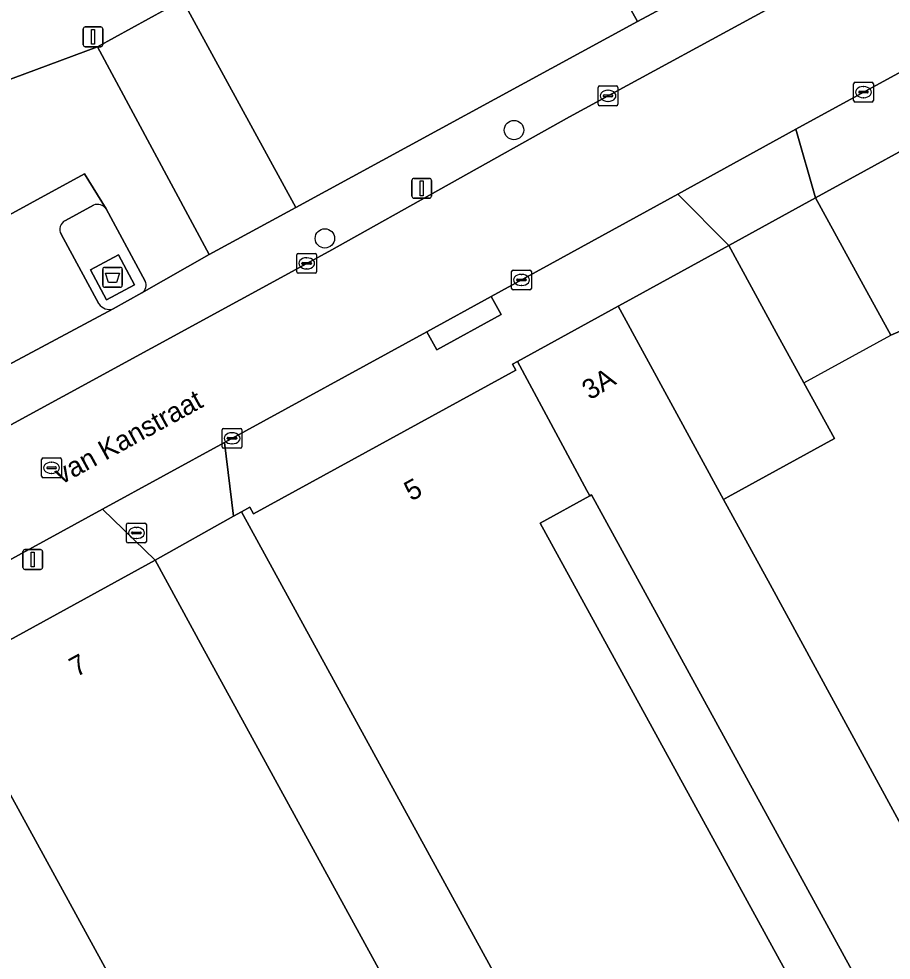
# Model space of a CAD drawing. Extents: x 158086 to 159499, y 382904 to 383981.
# Drawn here: x 159117.78 to 159161.81, y 383357.24 to 383404.74 of the extents above; entities that cross this region are included whole.
import ezdxf

# ---------------------------------------------------------------- set-up
doc = ezdxf.new("R2010")
doc.units = 0
for name, color, linetype in [('IMGEO_Afval_apart_plaats', 7, 'Continuous'), ('IMGEO_Boom', 7, 'Continuous'), ('IMGEO_Brandkraan', 7, 'Continuous'), ('IMGEO_Erf', 7, 'Continuous'), ('IMGEO_Groenvoorziening', 7, 'Continuous'), ('IMGEO_Kolk', 7, 'Continuous'), ('IMGEO_Lichtmast', 7, 'Continuous'), ('IMGEO_Openbare_ruimte_label', 7, 'Continuous'), ('IMGEO_Pand', 7, 'Continuous'), ('IMGEO_Pand_nummerreeks', 7, 'Continuous'), ('IMGEO_Pand_overbouw', 7, 'Continuous'), ('IMGEO_Parkeervlak_open', 7, 'Continuous'), ('IMGEO_Rijbaan_lokaal_open', 7, 'Continuous'), ('IMGEO_Rioolput', 7, 'Continuous'), ('IMGEO_Voetpad_gesloten', 7, 'Continuous'), ('IMGEO_Voetpad_open', 7, 'Continuous')]:
    doc.layers.add(name, color=color, linetype=linetype)

msp = doc.modelspace()

# ---------------------------------------------------------------- linework, layer by layer
at = {"layer": 'IMGEO_Afval_apart_plaats'}
for p, q in [((159122.01, 383391.296), (159122.01, 383392.096)), ((159122.01, 383392.096), (159122.01, 383391.296)), ((159122.11, 383392.196), (159122.9, 383392.196)), ((159122.9, 383392.196), (159122.11, 383392.196)), ((159123, 383392.096), (159123, 383391.296)), ((159123, 383391.296), (159123, 383392.096)), ((159122.9, 383391.196), (159122.11, 383391.196)), ((159122.11, 383391.196), (159122.9, 383391.196))]:
    msp.add_line(p, q, dxfattribs=at)
msp.add_lwpolyline([(159122.153, 383391.91), (159122.857, 383391.91), (159122.708, 383391.44), (159122.302, 383391.44), (159122.153, 383391.91)], dxfattribs=at)
for centre, start, end in [((159122.11, 383392.096), 90, 180), ((159122.11, 383392.096), 90, 180), ((159122.9, 383392.096), 0, 90), ((159122.9, 383392.096), 360, 90), ((159122.11, 383391.296), 180, 270), ((159122.11, 383391.296), 180, 270), ((159122.9, 383391.296), 270, 0), ((159122.9, 383391.296), 270, 0)]:
    msp.add_arc(centre, 0.1, start, end, dxfattribs=at)
at = {"layer": 'IMGEO_Boom'}
for centre in [(159142.771, 383399.127), (159133.225, 383393.661)]:
    msp.add_circle(centre, 0.489, dxfattribs=at)
at = {"layer": 'IMGEO_Brandkraan'}
for p, q in [((159123.213, 383378.371), (159123.213, 383379.223)), ((159123.288, 383379.297), (159124.14, 383379.297)), ((159123.701, 383379.077), (159123.726, 383379.077)), ((159124.214, 383379.223), (159124.214, 383378.371)), ((159123.472, 383378.791), (159123.472, 383378.803)), ((159123.91, 383378.754), (159123.512, 383378.754)), ((159123.515, 383378.84), (159123.913, 383378.84)), ((159123.724, 383378.517), (159123.699, 383378.517)), ((159123.956, 383378.803), (159123.956, 383378.791)), ((159124.14, 383378.297), (159123.288, 383378.297))]:
    msp.add_line(p, q, dxfattribs=at)
for points in [[(159123.213, 383378.371), (159123.213, 383379.223)], [(159123.288, 383379.297), (159124.14, 383379.297)], [(159124.214, 383379.223), (159124.214, 383378.371)], [(159124.14, 383378.297), (159123.288, 383378.297)]]:
    msp.add_lwpolyline(points, dxfattribs=at)
for centre, radius, start, end in [((159123.29, 383379.221), 0.0765, 91.552, 178.448), ((159123.29, 383379.221), 0.0765, 91.552, 178.448), ((159124.138, 383379.221), 0.0765, 1.552, 88.448), ((159124.138, 383379.221), 0.0765, 1.552, 88.448), ((159123.512, 383378.8), 0.0403, 85.8775, 175.7526), ((159123.509, 383378.79), 0.0366, 178.938, 274.7102), ((159123.913, 383378.797), 0.043, 264.8664, 352.4533), ((159123.917, 383378.802), 0.0386, 1.7309, 96.639), ((159123.29, 383378.373), 0.0765, 181.552, 268.448), ((159123.29, 383378.373), 0.0765, 181.552, 268.448), ((159124.138, 383378.373), 0.0765, 271.552, 358.448), ((159124.138, 383378.373), 0.0765, 271.552, 358.448)]:
    msp.add_arc(centre, radius, start, end, dxfattribs=at)
for centre, major_axis, ratio, start_param, end_param in [((159123.7, 383378.797), (-0.387, 0.002), 0.722429, 4.712389, 7.853982), ((159123.725, 383378.797), (-0.39, 0.002), 0.717154, 1.570796, 4.712389)]:
    msp.add_ellipse(centre, major_axis=major_axis, ratio=ratio, start_param=start_param, end_param=end_param, dxfattribs=at)
at = {"layer": 'IMGEO_Erf'}
for points in [[(159162.768, 383389.204), (159161.799, 383388.784), (159160.402, 383391.325), (159157.992, 383395.706), (159153.61, 383393.296), (159156.012, 383388.911), (159157.405, 383386.368), (159158.943, 383383.561), (159153.585, 383380.614), (159153.349, 383380.484), (159155.696, 383376.186), (159162.725, 383363.312)], [(159166.537, 383356.974), (159161.275, 383354.091), (159146.69, 383380.711), (159146.6, 383380.662), (159144.097, 383379.291), (159159.234, 383351.663), (159161.261, 383352.764), (159161.822, 383353.069)]]:
    msp.add_lwpolyline(points, dxfattribs=at)
msp.add_lwpolyline([(159129.014, 383379.862), (159128.61, 383379.636), (159124.651, 383377.423), (159127.054, 383373.038), (159136.409, 383355.962), (159131.183, 383353.098), (159138.185, 383340.318), (159147.801, 383345.571)], close=True, dxfattribs=at)
at = {"layer": 'IMGEO_Groenvoorziening'}
msp.add_lwpolyline([(159131.242, 383430.394), (159122.237, 383446.84), (159121.3, 383446.333), (159100.133, 383434.871), (159092.112, 383430.391), (159109.406, 383398.747), (159121.746, 383403.327), (159126.046, 383405.677), (159131.758, 383395.225), (159149.006, 383404.603), (159147.597, 383407.145), (159144.816, 383405.603), (159140.275, 383413.897)], close=True, dxfattribs=at)
at = {"layer": 'IMGEO_Kolk'}
for p, q in [((159147.093, 383401.354), (159147.945, 383401.354)), ((159159.913, 383400.615), (159159.913, 383401.467)), ((159159.988, 383401.541), (159160.84, 383401.541)), ((159160.401, 383401.321), (159160.426, 383401.321)), ((159160.914, 383401.467), (159160.914, 383400.615)), ((159147.018, 383400.428), (159147.018, 383401.28)), ((159147.277, 383400.848), (159147.277, 383400.86)), ((159147.32, 383400.897), (159147.718, 383400.897)), ((159147.506, 383401.134), (159147.531, 383401.134)), ((159147.761, 383400.86), (159147.761, 383400.848)), ((159148.019, 383401.28), (159148.019, 383400.428)), ((159160.172, 383401.035), (159160.172, 383401.047)), ((159160.61, 383400.998), (159160.212, 383400.998)), ((159160.215, 383401.084), (159160.613, 383401.084)), ((159160.656, 383401.047), (159160.656, 383401.035)), ((159147.715, 383400.811), (159147.317, 383400.811)), ((159147.529, 383400.574), (159147.504, 383400.574)), ((159160.84, 383400.541), (159159.988, 383400.541)), ((159160.424, 383400.761), (159160.399, 383400.761)), ((159147.945, 383400.354), (159147.093, 383400.354)), ((159131.807, 383391.975), (159131.807, 383392.827)), ((159131.882, 383392.901), (159132.734, 383392.901)), ((159132.808, 383392.827), (159132.808, 383391.975)), ((159132.066, 383392.395), (159132.066, 383392.407)), ((159132.504, 383392.358), (159132.106, 383392.358)), ((159132.109, 383392.444), (159132.507, 383392.444)), ((159132.295, 383392.681), (159132.32, 383392.681)), ((159132.55, 383392.407), (159132.55, 383392.395)), ((159132.734, 383391.901), (159131.882, 383391.901)), ((159132.318, 383392.121), (159132.293, 383392.121)), ((159142.648, 383391.138), (159142.648, 383391.99)), ((159142.723, 383392.064), (159143.575, 383392.064)), ((159143.136, 383391.844), (159143.161, 383391.844)), ((159143.649, 383391.99), (159143.649, 383391.138)), ((159142.907, 383391.558), (159142.907, 383391.57)), ((159143.345, 383391.521), (159142.947, 383391.521)), ((159142.95, 383391.607), (159143.348, 383391.607)), ((159143.391, 383391.57), (159143.391, 383391.558)), ((159143.575, 383391.064), (159142.723, 383391.064)), ((159143.159, 383391.284), (159143.134, 383391.284)), ((159128.039, 383383.146), (159128.039, 383383.998)), ((159128.114, 383384.072), (159128.966, 383384.072)), ((159128.527, 383383.852), (159128.552, 383383.852)), ((159129.04, 383383.998), (159129.04, 383383.146)), ((159128.298, 383383.566), (159128.298, 383383.578)), ((159128.736, 383383.529), (159128.338, 383383.529)), ((159128.341, 383383.615), (159128.739, 383383.615)), ((159128.55, 383383.292), (159128.525, 383383.292)), ((159128.782, 383383.578), (159128.782, 383383.566)), ((159128.966, 383383.072), (159128.114, 383383.072))]:
    msp.add_line(p, q, dxfattribs=at)
for points in [[(159147.093, 383401.354), (159147.945, 383401.354)], [(159159.913, 383400.615), (159159.913, 383401.467)], [(159159.988, 383401.541), (159160.84, 383401.541)], [(159160.914, 383401.467), (159160.914, 383400.615)], [(159147.018, 383400.428), (159147.018, 383401.28)], [(159148.019, 383401.28), (159148.019, 383400.428)], [(159160.84, 383400.541), (159159.988, 383400.541)], [(159147.945, 383400.354), (159147.093, 383400.354)], [(159131.807, 383391.975), (159131.807, 383392.827)], [(159131.882, 383392.901), (159132.734, 383392.901)], [(159132.808, 383392.827), (159132.808, 383391.975)], [(159132.734, 383391.901), (159131.882, 383391.901)], [(159142.648, 383391.138), (159142.648, 383391.99)], [(159142.723, 383392.064), (159143.575, 383392.064)], [(159143.649, 383391.99), (159143.649, 383391.138)], [(159143.575, 383391.064), (159142.723, 383391.064)], [(159128.039, 383383.146), (159128.039, 383383.998)], [(159128.114, 383384.072), (159128.966, 383384.072)], [(159129.04, 383383.998), (159129.04, 383383.146)], [(159128.966, 383383.072), (159128.114, 383383.072)]]:
    msp.add_lwpolyline(points, dxfattribs=at)
for centre, radius, start, end in [((159147.095, 383401.278), 0.0765, 91.552, 178.448), ((159147.095, 383401.278), 0.0765, 91.552, 178.448), ((159147.943, 383401.278), 0.0765, 1.552, 88.448), ((159147.943, 383401.278), 0.0765, 1.552, 88.448), ((159159.99, 383401.465), 0.0765, 91.552, 178.448), ((159159.99, 383401.465), 0.0765, 91.552, 178.448), ((159160.838, 383401.465), 0.0765, 1.552, 88.448), ((159160.838, 383401.465), 0.0765, 1.552, 88.448), ((159147.317, 383400.857), 0.0403, 85.8775, 175.7526), ((159147.314, 383400.847), 0.0366, 178.938, 274.7102), ((159147.718, 383400.854), 0.043, 264.8664, 352.4533), ((159147.722, 383400.859), 0.0386, 1.7309, 96.639), ((159160.212, 383401.044), 0.0403, 85.8775, 175.7526), ((159160.209, 383401.034), 0.0366, 178.938, 274.7102), ((159160.613, 383401.041), 0.043, 264.8664, 352.4533), ((159160.617, 383401.046), 0.0386, 1.7309, 96.639), ((159147.095, 383400.43), 0.0765, 181.552, 268.448), ((159147.095, 383400.43), 0.0765, 181.552, 268.448), ((159147.943, 383400.43), 0.0765, 271.552, 358.448), ((159147.943, 383400.43), 0.0765, 271.552, 358.448), ((159159.99, 383400.617), 0.0765, 181.552, 268.448), ((159159.99, 383400.617), 0.0765, 181.552, 268.448), ((159160.838, 383400.617), 0.0765, 271.552, 358.448), ((159160.838, 383400.617), 0.0765, 271.552, 358.448), ((159131.884, 383392.825), 0.0765, 91.552, 178.448), ((159131.884, 383392.825), 0.0765, 91.552, 178.448), ((159132.732, 383392.825), 0.0765, 1.552, 88.448), ((159132.732, 383392.825), 0.0765, 1.552, 88.448), ((159132.106, 383392.404), 0.0403, 85.8775, 175.7526), ((159132.103, 383392.394), 0.0366, 178.938, 274.7102), ((159132.507, 383392.401), 0.043, 264.8664, 352.4533), ((159132.511, 383392.406), 0.0386, 1.7309, 96.639), ((159131.884, 383391.977), 0.0765, 181.552, 268.448), ((159131.884, 383391.977), 0.0765, 181.552, 268.448), ((159132.732, 383391.977), 0.0765, 271.552, 358.448), ((159132.732, 383391.977), 0.0765, 271.552, 358.448), ((159142.725, 383391.988), 0.0765, 91.552, 178.448), ((159142.725, 383391.988), 0.0765, 91.552, 178.448), ((159143.573, 383391.988), 0.0765, 1.552, 88.448), ((159143.573, 383391.988), 0.0765, 1.552, 88.448), ((159142.947, 383391.567), 0.0403, 85.8775, 175.7526), ((159142.944, 383391.557), 0.0366, 178.938, 274.7102), ((159143.348, 383391.564), 0.043, 264.8664, 352.4533), ((159143.352, 383391.569), 0.0386, 1.7309, 96.639), ((159142.725, 383391.14), 0.0765, 181.552, 268.448), ((159142.725, 383391.14), 0.0765, 181.552, 268.448), ((159143.573, 383391.14), 0.0765, 271.552, 358.448), ((159143.573, 383391.14), 0.0765, 271.552, 358.448), ((159128.116, 383383.996), 0.0765, 91.552, 178.448), ((159128.116, 383383.996), 0.0765, 91.552, 178.448), ((159128.964, 383383.996), 0.0765, 1.552, 88.448), ((159128.964, 383383.996), 0.0765, 1.552, 88.448), ((159128.338, 383383.575), 0.0403, 85.8775, 175.7526), ((159128.335, 383383.565), 0.0366, 178.938, 274.7102), ((159128.739, 383383.572), 0.043, 264.8664, 352.4533), ((159128.743, 383383.577), 0.0386, 1.7309, 96.639), ((159128.116, 383383.148), 0.0765, 181.552, 268.448), ((159128.116, 383383.148), 0.0765, 181.552, 268.448), ((159128.964, 383383.148), 0.0765, 271.552, 358.448), ((159128.964, 383383.148), 0.0765, 271.552, 358.448)]:
    msp.add_arc(centre, radius, start, end, dxfattribs=at)
for centre, major_axis, ratio, start_param, end_param in [((159160.4, 383401.041), (-0.387, 0.002), 0.722429, 4.712389, 7.853982), ((159160.425, 383401.041), (-0.39, 0.002), 0.717154, 1.570796, 4.712389), ((159147.505, 383400.854), (-0.387, 0.002), 0.722429, 4.712389, 7.853982), ((159147.53, 383400.854), (-0.39, 0.002), 0.717154, 1.570796, 4.712389), ((159132.294, 383392.401), (-0.387, 0.002), 0.722429, 4.712389, 7.853982), ((159132.319, 383392.401), (-0.39, 0.002), 0.717154, 1.570796, 4.712389), ((159143.135, 383391.564), (-0.387, 0.002), 0.722429, 4.712389, 7.853982), ((159143.16, 383391.564), (-0.39, 0.002), 0.717154, 1.570796, 4.712389), ((159128.526, 383383.572), (-0.387, 0.002), 0.722429, 4.712389, 7.853982), ((159128.551, 383383.572), (-0.39, 0.002), 0.717154, 1.570796, 4.712389)]:
    msp.add_ellipse(centre, major_axis=major_axis, ratio=ratio, start_param=start_param, end_param=end_param, dxfattribs=at)
at = {"layer": 'IMGEO_Lichtmast'}
for p, q in [((159121.026, 383403.433), (159121.026, 383404.233)), ((159121.026, 383404.233), (159121.026, 383403.433)), ((159121.126, 383404.333), (159121.916, 383404.333)), ((159121.916, 383404.333), (159121.126, 383404.333)), ((159122.016, 383404.233), (159122.016, 383403.433)), ((159122.016, 383403.433), (159122.016, 383404.233)), ((159121.916, 383403.333), (159121.126, 383403.333)), ((159121.126, 383403.333), (159121.916, 383403.333)), ((159137.616, 383395.789), (159137.616, 383396.589)), ((159137.616, 383396.589), (159137.616, 383395.789)), ((159137.716, 383396.689), (159138.506, 383396.689)), ((159138.506, 383396.689), (159137.716, 383396.689)), ((159138.606, 383396.589), (159138.606, 383395.789)), ((159138.606, 383395.789), (159138.606, 383396.589)), ((159138.506, 383395.689), (159137.716, 383395.689)), ((159137.716, 383395.689), (159138.506, 383395.689)), ((159117.983, 383377.055), (159117.983, 383377.855)), ((159117.983, 383377.855), (159117.983, 383377.055)), ((159118.083, 383377.955), (159118.873, 383377.955)), ((159118.873, 383377.955), (159118.083, 383377.955)), ((159118.973, 383377.855), (159118.973, 383377.055)), ((159118.973, 383377.055), (159118.973, 383377.855)), ((159118.873, 383376.955), (159118.083, 383376.955)), ((159118.083, 383376.955), (159118.873, 383376.955))]:
    msp.add_line(p, q, dxfattribs=at)
for points in [[(159121.446, 383404.208), (159121.596, 383404.208), (159121.596, 383403.458), (159121.446, 383403.458), (159121.446, 383404.208)], [(159138.036, 383396.564), (159138.186, 383396.564), (159138.186, 383395.814), (159138.036, 383395.814), (159138.036, 383396.564)], [(159118.403, 383377.83), (159118.553, 383377.83), (159118.553, 383377.08), (159118.403, 383377.08), (159118.403, 383377.83)]]:
    msp.add_lwpolyline(points, dxfattribs=at)
for centre, start, end in [((159121.126, 383404.233), 90, 180), ((159121.126, 383404.233), 90, 180), ((159121.916, 383404.233), 0, 90), ((159121.916, 383404.233), 360, 90), ((159121.126, 383403.433), 180, 270), ((159121.126, 383403.433), 180, 270), ((159121.916, 383403.433), 270, 0), ((159121.916, 383403.433), 270, 0), ((159137.716, 383396.589), 90, 180), ((159137.716, 383396.589), 90, 180), ((159138.506, 383396.589), 0, 90), ((159138.506, 383396.589), 360, 90), ((159137.716, 383395.789), 180, 270), ((159137.716, 383395.789), 180, 270), ((159138.506, 383395.789), 270, 0), ((159138.506, 383395.789), 270, 0), ((159118.083, 383377.855), 90, 180), ((159118.083, 383377.855), 90, 180), ((159118.873, 383377.855), 0, 90), ((159118.873, 383377.855), 360, 90), ((159118.083, 383377.055), 180, 270), ((159118.083, 383377.055), 180, 270), ((159118.873, 383377.055), 270, 0), ((159118.873, 383377.055), 270, 0)]:
    msp.add_arc(centre, 0.1, start, end, dxfattribs=at)
at = {"layer": 'IMGEO_Pand'}
for points in [[(159165.168, 383399.637), (159157.992, 383395.706), (159160.402, 383391.325), (159161.799, 383388.784), (159162.768, 383389.204), (159166.482, 383382.459), (159172.699, 383385.874)], [(159148.025, 383390.236), (159153.349, 383380.484), (159153.585, 383380.614), (159158.943, 383383.561), (159157.405, 383386.368), (159156.012, 383388.911), (159153.61, 383393.296), (159148.243, 383390.356)], [(159148.025, 383390.236), (159142.951, 383387.456), (159146.444, 383380.943), (159146.6, 383380.662), (159146.69, 383380.711), (159161.275, 383354.091), (159166.537, 383356.974), (159183.263, 383366.606), (159179.983, 383372.833), (159162.986, 383363.456), (159162.725, 383363.312), (159155.696, 383376.186), (159153.349, 383380.484)], [(159144.097, 383379.291), (159146.6, 383380.662), (159146.444, 383380.943), (159142.951, 383387.456), (159142.703, 383387.32), (159142.869, 383387.016), (159129.622, 383379.757), (159129.437, 383380.094), (159129.014, 383379.862), (159147.801, 383345.571), (159147.987, 383345.232), (159152.63, 383347.776), (159159.347, 383351.456), (159159.234, 383351.663)], [(159127.054, 383373.038), (159124.651, 383377.423), (159114.036, 383371.607), (159125.801, 383350.15), (159125.956, 383350.235), (159131.183, 383353.098), (159136.409, 383355.962)]]:
    msp.add_lwpolyline(points, close=True, dxfattribs=at)
msp.add_lwpolyline([(159121.806, 383331.361), (159132.799, 383337.378), (159136.864, 383339.597), (159138.185, 383340.318), (159131.183, 383353.098), (159125.956, 383350.235), (159125.801, 383350.15), (159114.036, 383371.607)], dxfattribs=at)
at = {"layer": 'IMGEO_Pand_overbouw'}
msp.add_lwpolyline([(159157.405, 383386.368), (159161.799, 383388.784), (159160.402, 383391.325), (159157.992, 383395.706), (159153.61, 383393.296), (159156.012, 383388.911)], close=True, dxfattribs=at)
at = {"layer": 'IMGEO_Parkeervlak_open'}
msp.add_lwpolyline([(159131.758, 383395.225), (159126.046, 383405.677), (159121.746, 383403.327), (159127.383, 383392.846)], close=True, dxfattribs=at)
for points in [[(159122.184, 383395.153), (159121.086, 383396.926), (159112.847, 383392.423), (159116.002, 383386.625), (159122.546, 383390.098)], [(159120.124, 383394.561), (159121.547, 383395.336)], [(159121.823, 383390.365), (159119.908, 383393.869)]]:
    msp.add_lwpolyline(points, dxfattribs=at)
for centre, radius, start, end in [((159121.748, 383394.836), 0.539, 36.022, 111.9209), ((159120.35, 383394.111), 0.503, 116.6186, 208.711), ((159122.359, 383390.703), 0.634, 212.2674, 287.1948)]:
    msp.add_arc(centre, radius, start, end, dxfattribs=at)
at = {"layer": 'IMGEO_Rijbaan_lokaal_open'}
for points in [[(159138.371, 383388.952), (159141.623, 383390.731), (159145.111, 383392.639), (159151.036, 383395.894), (159156.991, 383399.173), (159172.807, 383407.814), (159175.64, 383409.369), (159178.917, 383411.169), (159183.86, 383413.883), (159188.985, 383416.697), (159201.826, 383423.732), (159213.895, 383430.278), (159214.256, 383430.484)], [(159157.026, 383406.034), (159145.569, 383399.789), (159133.419, 383393.006), (159115.499, 383383.237), (159100.897, 383375.295), (159088.92, 383368.773), (159086.641, 383367.527), (159082.416, 383365.217), (159069.088, 383357.93), (159069.019, 383357.893), (159059.614, 383352.899), (159062.139, 383347.304), (159062.921, 383347.691), (159068.821, 383350.891), (159069.945, 383351.501), (159083.677, 383358.95), (159086.963, 383360.732), (159092.564, 383363.887), (159103.669, 383369.959), (159109.778, 383373.322), (159121.995, 383379.996), (159128.162, 383383.366), (159138.371, 383388.952)], [(159123.993, 383390.914), (159127.383, 383392.846), (159121.746, 383403.327), (159109.406, 383398.747), (159112.847, 383392.423), (159121.086, 383396.926), (159122.184, 383395.153), (159124.159, 383391.506)]]:
    msp.add_lwpolyline(points, dxfattribs=at)
msp.add_arc((159123.716, 383391.311), 0.484, 304.9058, 23.7667, dxfattribs=at)
at = {"layer": 'IMGEO_Rioolput'}
for p, q in [((159118.928, 383381.656), (159118.928, 383382.508)), ((159119.003, 383382.582), (159119.855, 383382.582)), ((159119.416, 383382.362), (159119.441, 383382.362)), ((159119.929, 383382.508), (159119.929, 383381.656)), ((159119.187, 383382.076), (159119.187, 383382.088)), ((159119.625, 383382.039), (159119.227, 383382.039)), ((159119.23, 383382.125), (159119.628, 383382.125)), ((159119.671, 383382.088), (159119.671, 383382.076)), ((159119.855, 383381.582), (159119.003, 383381.582)), ((159119.439, 383381.802), (159119.414, 383381.802))]:
    msp.add_line(p, q, dxfattribs=at)
for points in [[(159118.928, 383381.656), (159118.928, 383382.508)], [(159119.003, 383382.582), (159119.855, 383382.582)], [(159119.929, 383382.508), (159119.929, 383381.656)], [(159119.855, 383381.582), (159119.003, 383381.582)]]:
    msp.add_lwpolyline(points, dxfattribs=at)
for centre, radius, start, end in [((159119.005, 383382.506), 0.0765, 91.552, 178.448), ((159119.005, 383382.506), 0.0765, 91.552, 178.448), ((159119.853, 383382.506), 0.0765, 1.552, 88.448), ((159119.853, 383382.506), 0.0765, 1.552, 88.448), ((159119.227, 383382.085), 0.0403, 85.8775, 175.7526), ((159119.224, 383382.075), 0.0366, 178.938, 274.7102), ((159119.628, 383382.082), 0.043, 264.8664, 352.4533), ((159119.632, 383382.087), 0.0386, 1.7309, 96.639), ((159119.005, 383381.658), 0.0765, 181.552, 268.448), ((159119.005, 383381.658), 0.0765, 181.552, 268.448), ((159119.853, 383381.658), 0.0765, 271.552, 358.448), ((159119.853, 383381.658), 0.0765, 271.552, 358.448)]:
    msp.add_arc(centre, radius, start, end, dxfattribs=at)
for centre, major_axis, ratio, start_param, end_param in [((159119.415, 383382.082), (-0.387, 0.002), 0.722429, 4.712389, 7.853982), ((159119.44, 383382.082), (-0.39, 0.002), 0.717154, 1.570796, 4.712389)]:
    msp.add_ellipse(centre, major_axis=major_axis, ratio=ratio, start_param=start_param, end_param=end_param, dxfattribs=at)
at = {"layer": 'IMGEO_Voetpad_gesloten'}
msp.add_lwpolyline([(159122.806, 383392.835), (159121.389, 383392.074), (159122.204, 383390.557), (159123.621, 383391.318)], close=True, dxfattribs=at)
at = {"layer": 'IMGEO_Voetpad_open'}
for points in [[(159151.654, 383409.394), (159147.597, 383407.145), (159149.006, 383404.603), (159151.649, 383406.04), (159151.141, 383406.975), (159152.565, 383407.749)], [(159165.168, 383399.637), (159174.498, 383404.748), (159172.807, 383407.814), (159156.991, 383399.173), (159157.992, 383395.706)], [(159157.992, 383395.706), (159156.991, 383399.173), (159151.036, 383395.894), (159153.61, 383393.296)], [(159148.243, 383390.356), (159153.61, 383393.296), (159151.036, 383395.894), (159145.111, 383392.639), (159141.623, 383390.731), (159142.122, 383389.819), (159138.87, 383388.04), (159138.371, 383388.952), (159128.162, 383383.366), (159128.61, 383379.636), (159129.014, 383379.862), (159129.437, 383380.094), (159129.622, 383379.757), (159142.869, 383387.016), (159142.703, 383387.32), (159142.951, 383387.456), (159148.025, 383390.236)], [(159123.621, 383391.318), (159122.204, 383390.557), (159121.389, 383392.074), (159122.806, 383392.835)], [(159138.371, 383388.952), (159138.87, 383388.04), (159142.122, 383389.819), (159141.623, 383390.731)], [(159128.162, 383383.366), (159121.995, 383379.996), (159124.651, 383377.423), (159128.61, 383379.636)], [(159114.036, 383371.607), (159124.651, 383377.423), (159121.995, 383379.996), (159109.778, 383373.322), (159110.147, 383369.477)]]:
    msp.add_lwpolyline(points, close=True, dxfattribs=at)
for points in [[(159151.649, 383406.04), (159149.006, 383404.603), (159131.758, 383395.225), (159127.383, 383392.846), (159123.993, 383390.914), (159122.546, 383390.098), (159116.002, 383386.625), (159110.97, 383383.785), (159105.25, 383380.687), (159102.385, 383379.135), (159089.926, 383372.386), (159076.091, 383364.838), (159068.6, 383360.784), (159058.108, 383355.106), (159056.369, 383354.164), (159054.928, 383353.384)], [(159069.019, 383357.893), (159069.088, 383357.93), (159082.416, 383365.217), (159081.917, 383366.13), (159086.142, 383368.44), (159086.641, 383367.527), (159088.92, 383368.773), (159100.897, 383375.295), (159115.499, 383383.237), (159133.419, 383393.006), (159145.569, 383399.789), (159157.026, 383406.034)], [(159121.547, 383395.336), (159120.124, 383394.561)], [(159124.159, 383391.506), (159122.184, 383395.153)], [(159119.908, 383393.869), (159121.823, 383390.365)], [(159122.546, 383390.098), (159123.993, 383390.914)]]:
    msp.add_lwpolyline(points, dxfattribs=at)
for centre, radius, start, end in [((159121.748, 383394.836), 0.539, 36.022, 111.9209), ((159120.35, 383394.111), 0.503, 116.6186, 208.711), ((159123.716, 383391.311), 0.484, 304.9058, 23.7667), ((159122.359, 383390.703), 0.634, 212.2674, 287.1948)]:
    msp.add_arc(centre, radius, start, end, dxfattribs=at)

# ---------------------------------------------------------------- texts
at = {"layer": 'IMGEO_Openbare_ruimte_label'}
msp.add_text('van Kanstraat', height=1, rotation=28.743, dxfattribs=at).set_placement((159119.922, 383381.222))
at = {"layer": 'IMGEO_Pand_nummerreeks'}
for s, rotation, p in [('3A', 31.8614, (159146.604, 383385.476)), ('5', 28.7224, (159137.58, 383380.377)), ('7', 28.7166, (159120.678, 383371.506))]:
    msp.add_text(s, height=1, rotation=rotation, dxfattribs=at).set_placement(p)

doc.saveas('drawing.dxf')
